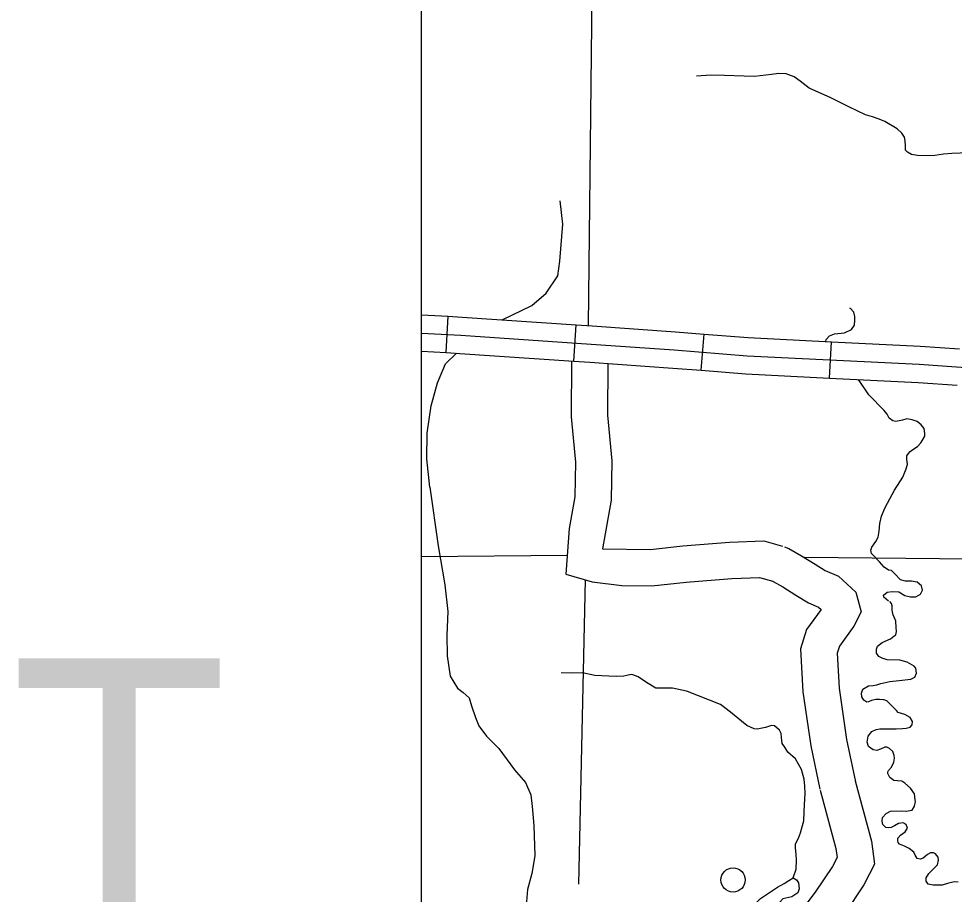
# Model space of a CAD drawing. Extents: x 22866 to 28196, y 1324810 to 1328105.
# Drawn here: x 24775.2 to 24867.7, y 1325995.6 to 1326082.2 of the extents above; entities that cross this region are included whole.
import ezdxf

# ---------------------------------------------------------------- set-up
doc = ezdxf.new("R2010")
doc.units = 0
for name, color, linetype in [('Default', 7, 'Continuous'), ('Level 31', 7, 'Continuous'), ('Level 32', 7, 'Continuous'), ('Level 35', 7, 'Continuous'), ('Level 46', 7, 'Continuous'), ('Level 5', 7, 'Continuous'), ('Level 56', 7, 'Continuous'), ('R_No Plot', 7, 'Continuous')]:
    doc.layers.add(name, color=color, linetype=linetype)

msp = doc.modelspace()

# ---------------------------------------------------------------- linework, layer by layer
at = {"layer": 'Level 31'}
msp.add_lwpolyline([(24815.021, 1326051.125), (24818.918, 1326050.909), (24831.796, 1326050.035), (24840.035, 1326049.456), (24847.245, 1326048.868), (24864.274, 1326048.038), (24880.856, 1326046.862)], dxfattribs=at)
at = {"layer": 'Level 32'}
for p, q in [((24817.458, 1326049.187), (24817.657, 1326052.782)), ((24830.082, 1326048.347), (24830.325, 1326051.94)), ((24842.698, 1326047.433), (24842.991, 1326051.021)), ((24855.406, 1326046.668), (24855.582, 1326050.264))]:
    msp.add_line(p, q, dxfattribs=at)
for points in [[(24815.021, 1326052.929), (24817.657, 1326052.782)], [(24817.657, 1326052.782), (24819.029, 1326052.706), (24830.325, 1326051.94)], [(24830.325, 1326051.94), (24831.92, 1326051.831), (24840.172, 1326051.251), (24842.991, 1326051.021)], [(24842.991, 1326051.021), (24847.362, 1326050.665), (24855.582, 1326050.264)], [(24855.582, 1326050.264), (24864.381, 1326049.835), (24868.276, 1326049.559)], [(24815.021, 1326049.322), (24817.458, 1326049.187)], [(24817.458, 1326049.187), (24818.807, 1326049.112), (24830.082, 1326048.347)], [(24830.082, 1326048.347), (24831.672, 1326048.239), (24839.899, 1326047.661), (24842.698, 1326047.433)], [(24842.698, 1326047.433), (24847.128, 1326047.071), (24855.406, 1326046.668)], [(24855.406, 1326046.668), (24864.166, 1326046.241), (24868.021, 1326045.967)]]:
    msp.add_lwpolyline(points, dxfattribs=at)
at = {"layer": 'Level 35'}
for points in [[(24855.525, 1326074.421), (24853.387, 1326075.348), (24852.478, 1326076.056), (24851.905, 1326076.494), (24851.114, 1326076.78), (24850.374, 1326076.814), (24849.666, 1326076.713), (24847.966, 1326076.528), (24846.956, 1326076.561), (24845.003, 1326076.629), (24843.64, 1326076.662), (24842.226, 1326076.561)], [(24869.139, 1326068.969), (24867.511, 1326068.911), (24866.686, 1326068.827), (24865.828, 1326068.709), (24864.952, 1326068.675), (24864.111, 1326068.709), (24863.505, 1326068.81), (24863.117, 1326069.012), (24862.932, 1326069.231), (24862.932, 1326069.653), (24862.882, 1326070.158), (24862.814, 1326070.529), (24862.545, 1326070.9), (24862.09, 1326071.338), (24860.862, 1326072.062), (24860.306, 1326072.298), (24859.649, 1326072.517), (24858.959, 1326072.719), (24858.134, 1326073.124), (24857.309, 1326073.528), (24855.525, 1326074.421)], [(24825.945, 1326053.843), (24827.36, 1326055.06), (24828.505, 1326056.779), (24828.707, 1326058.228), (24829.01, 1326061.902), (24828.741, 1326064.227)], [(24823, 1326052.437), (24825.945, 1326053.843)], [(24855.073, 1326050.482), (24855.405, 1326050.86), (24855.877, 1326051.029), (24856.87, 1326051.147), (24857.577, 1326051.484), (24857.863, 1326051.905), (24857.914, 1326052.411), (24857.914, 1326052.748), (24857.796, 1326053.186), (24857.459, 1326053.556), (24857.392, 1326053.597)], [(24855.018, 1326050.292), (24855.073, 1326050.482)], [(24815.844, 1326035.881), (24815.541, 1326038.678), (24815.574, 1326041.205), (24815.979, 1326043.901), (24816.618, 1326046.193), (24817.393, 1326048.08), (24818.477, 1326049.135)], [(24860.809, 1326043.45), (24859.277, 1326045.022), (24858.274, 1326046.528)], [(24861.129, 1326034.271), (24861.819, 1326035.552), (24862.644, 1326036.866), (24862.998, 1326037.675), (24863.116, 1326038.147), (24863.065, 1326038.619), (24863.065, 1326038.967), (24863.217, 1326039.203), (24863.385, 1326039.406), (24863.654, 1326039.591), (24864.092, 1326039.894), (24864.446, 1326040.265), (24864.614, 1326040.518), (24864.816, 1326040.905), (24864.816, 1326041.175), (24864.765, 1326041.663), (24864.479, 1326042.051), (24864.058, 1326042.371), (24863.57, 1326042.54), (24863.065, 1326042.624), (24862.627, 1326042.489), (24861.954, 1326042.371), (24861.651, 1326042.422), (24861.314, 1326042.708), (24861.112, 1326043.096), (24860.809, 1326043.45)], [(24815.844, 1326035.881), (24816.682, 1326030.074), (24817.322, 1326026.199), (24817.625, 1326023.57), (24817.524, 1326021.211), (24817.558, 1326019.179), (24817.861, 1326017.157), (24818.568, 1326015.977), (24819.14, 1326015.539), (24819.746, 1326015), (24819.982, 1326014.225), (24820.352, 1326013.079), (24820.689, 1326012.237), (24821.463, 1326011.226), (24822.675, 1326009.979), (24824.224, 1326007.889), (24825.302, 1326006.642), (24825.84, 1326005.395), (24825.975, 1326004.25), (24826.143, 1326002.362), (24826.244, 1325999.363)], [(24860.388, 1326032.276), (24860.54, 1326032.991), (24860.91, 1326033.85), (24861.129, 1326034.271)], [(24861.247, 1326024.592), (24860.759, 1326024.963), (24860.742, 1326025.182), (24861.095, 1326025.485), (24861.601, 1326025.553), (24862.257, 1326025.502), (24862.863, 1326025.132), (24863.402, 1326024.997), (24863.941, 1326025.014), (24864.395, 1326025.283), (24864.597, 1326025.671), (24864.513, 1326026.092), (24864.058, 1326026.463), (24863.52, 1326026.547), (24862.93, 1326026.547), (24862.409, 1326026.699), (24861.87, 1326027.288), (24861.533, 1326027.609), (24861.23, 1326027.642), (24860.809, 1326027.962), (24860.338, 1326028.468), (24859.766, 1326029.091), (24859.547, 1326029.311), (24859.479, 1326029.614), (24859.597, 1326029.917), (24859.968, 1326030.49), (24860.22, 1326030.911), (24860.304, 1326031.501), (24860.388, 1326032.276)], [(24864.01, 1326017.457), (24863.941, 1326017.943), (24863.772, 1326018.129), (24863.082, 1326018.533), (24862.358, 1326018.752), (24861.095, 1326018.769), (24860.624, 1326018.921), (24860.271, 1326019.106), (24860.035, 1326019.443), (24860.052, 1326019.814), (24860.136, 1326020.134), (24860.607, 1326020.504), (24861.432, 1326020.858), (24861.752, 1326021.111), (24861.954, 1326021.246), (24862.038, 1326021.566), (24862.005, 1326021.987), (24861.954, 1326022.594), (24861.718, 1326023.15), (24861.685, 1326023.184), (24861.601, 1326023.689), (24861.584, 1326024.11), (24861.516, 1326024.346), (24861.365, 1326024.549)], [(24852.038, 1326008.974), (24851.264, 1326009.648), (24850.961, 1326010.12), (24850.725, 1326010.49), (24850.658, 1326011.097), (24850.624, 1326011.468), (24850.456, 1326011.805), (24849.951, 1326012.243), (24849.648, 1326012.276), (24849.075, 1326012.074), (24848.234, 1326011.906), (24847.931, 1326011.939), (24847.224, 1326012.276), (24846.685, 1326012.715), (24845.607, 1326013.591), (24844.597, 1326014.366), (24841.331, 1326015.647), (24841.23, 1326015.68), (24839.85, 1326015.984), (24839.143, 1326015.984), (24838.2, 1326015.984), (24837.291, 1326016.523), (24836.449, 1326017.096), (24835.944, 1326017.298), (24835.776, 1326017.332), (24835.338, 1326017.23), (24835.035, 1326017.163), (24834.294, 1326017.129), (24833.554, 1326017.163), (24832.173, 1326017.23), (24830.961, 1326017.5), (24829.884, 1326017.466), (24828.84, 1326017.5)], [(24858.705, 1326015.876), (24859.26, 1326016.213), (24859.715, 1326016.246), (24860.085, 1326016.314), (24860.489, 1326016.432), (24861.365, 1326016.634), (24862.291, 1326016.718), (24863.436, 1326016.853), (24863.856, 1326017.072), (24864.01, 1326017.457)], [(24859.21, 1326011.232), (24859.597, 1326011.68), (24860.001, 1326011.865), (24860.372, 1326011.933), (24860.86, 1326011.95), (24861.297, 1326011.95), (24861.988, 1326011.933), (24862.611, 1326011.983), (24862.981, 1326012.017), (24863.385, 1326012.101), (24863.587, 1326012.337), (24863.604, 1326012.674), (24863.385, 1326013.078), (24862.846, 1326013.348), (24862.51, 1326013.449), (24862.19, 1326013.55), (24862.021, 1326013.753), (24861.702, 1326014.09), (24861.348, 1326014.46), (24861.062, 1326014.713), (24860.759, 1326014.814), (24860.355, 1326014.831), (24859.984, 1326014.831), (24859.563, 1326014.747), (24859.244, 1326014.612), (24859.075, 1326014.578), (24858.806, 1326014.78), (24858.604, 1326015.101), (24858.553, 1326015.471), (24858.705, 1326015.876)], [(24861.432, 1326003.784), (24862.493, 1326003.818), (24862.981, 1326003.784), (24863.57, 1326003.885), (24863.806, 1326004.289), (24863.907, 1326004.744), (24863.89, 1326004.913), (24863.806, 1326005.503), (24863.419, 1326006.075), (24862.846, 1326006.564), (24862.56, 1326006.749), (24862.122, 1326006.783), (24861.769, 1326006.834), (24861.365, 1326007.137), (24861.18, 1326007.525), (24861.163, 1326007.676), (24861.247, 1326007.811), (24861.516, 1326008.131), (24861.769, 1326008.654), (24861.836, 1326009.041), (24861.803, 1326009.311), (24861.668, 1326009.698), (24861.348, 1326010.002), (24861.062, 1326010.136), (24860.86, 1326010.136), (24860.439, 1326009.934), (24860.085, 1326009.799), (24859.732, 1326009.867), (24859.244, 1326010.204), (24859.126, 1326010.625), (24859.21, 1326011.232)], [(24851.789, 1325997.202), (24852.106, 1325998.055), (24852.139, 1325998.931), (24852.106, 1325999.537), (24852.038, 1326000.178), (24852.038, 1326000.548), (24852.341, 1326001.121), (24852.51, 1326001.661), (24852.712, 1326002.368), (24852.846, 1326002.84), (24852.88, 1326003.716), (24852.914, 1326004.424), (24852.981, 1326005.536), (24852.947, 1326006.278), (24852.88, 1326006.952), (24852.611, 1326007.929), (24852.038, 1326008.974)], [(24868.116, 1325996.757), (24867.728, 1325996.791), (24867.089, 1325996.639), (24866.55, 1325996.454), (24866.095, 1325996.454), (24865.641, 1325996.471), (24865.17, 1325996.572), (24864.951, 1325996.858), (24864.951, 1325997.178), (24865.22, 1325997.617), (24865.641, 1325998.038), (24866.095, 1325998.493), (24866.18, 1325998.931), (24866.146, 1325999.234), (24865.877, 1325999.554), (24865.675, 1325999.655), (24865.405, 1325999.655), (24865.102, 1325999.504), (24864.866, 1325999.302), (24864.664, 1325999.15), (24864.361, 1325999.032), (24864.058, 1325999.099), (24863.89, 1325999.42), (24863.739, 1325999.723), (24863.267, 1326000.11), (24862.829, 1326000.313), (24862.324, 1326000.532), (24862.19, 1326000.7), (24862.173, 1326000.902), (24862.156, 1326001.105), (24862.425, 1326001.408), (24862.88, 1326001.745), (24863.099, 1326002.099), (24862.998, 1326002.486), (24862.678, 1326002.638), (24862.223, 1326002.571), (24861.819, 1326002.335), (24861.483, 1326002.183), (24861.23, 1326002.149), (24860.978, 1326002.183), (24860.675, 1326002.486), (24860.607, 1326002.806), (24860.641, 1326003.16), (24860.994, 1326003.565), (24861.432, 1326003.784)], [(24826.244, 1325999.363), (24825.938, 1325997.631), (24825.5, 1325996.047), (24825.399, 1325994.834), (24825.298, 1325993.283), (24825.096, 1325991.059), (24825.096, 1325989.037), (24825.366, 1325987.217), (24825.803, 1325984.656), (24825.77, 1325983.645), (24825.669, 1325982.6)], [(24846.234, 1325992.696), (24847.109, 1325993.731), (24848.557, 1325995.146), (24849.567, 1325995.82), (24850.24, 1325996.259), (24850.914, 1325996.629), (24851.385, 1325996.933), (24851.789, 1325997.202), (24852.126, 1325997), (24852.328, 1325996.697), (24852.395, 1325996.09), (24852.261, 1325995.719), (24851.655, 1325995.315), (24850.779, 1325995.113), (24850.072, 1325994.338), (24849.197, 1325992.99), (24848.49, 1325991.743)]]:
    msp.add_lwpolyline(points, dxfattribs=at)
at = {"layer": 'Level 46'}
for points in [[(24829.863, 1326048.362), (24829.831, 1326042.823), (24830.245, 1326038.338), (24830.18, 1326034.909), (24829.636, 1326031.776), (24829.296, 1326027.241)], [(24833.462, 1326048.114), (24833.433, 1326042.978), (24833.849, 1326038.47), (24833.775, 1326034.565), (24832.941, 1326029.765)], [(24832.941, 1326029.765), (24837.65, 1326029.706), (24840.882, 1326030.043), (24845.507, 1326030.429), (24848.905, 1326030.544), (24850.746, 1326030.029)], [(24850.93, 1326029.967), (24851.386, 1326029.784), (24852.636, 1326029.081), (24853.984, 1326028.228), (24854.958, 1326027.619), (24856.298, 1326027.067), (24858.016, 1326025.455), (24858.538, 1326023.54), (24857.817, 1326022.096), (24856.382, 1326020.137), (24856.155, 1326019.417), (24856.34, 1326015.952), (24857.08, 1326010.901), (24857.968, 1326006.708)], [(24829.296, 1326027.241), (24831.915, 1326026.48), (24834.853, 1326026.14), (24837.815, 1326026.103), (24841.218, 1326026.458), (24845.718, 1326026.833), (24848.471, 1326026.926), (24849.777, 1326026.562)], [(24849.592, 1326026.624), (24849.827, 1326026.53), (24850.79, 1326025.988), (24852.068, 1326025.18), (24853.306, 1326024.406), (24854.316, 1326023.989), (24854.568, 1326023.753), (24853.127, 1326021.787), (24852.524, 1326019.877), (24852.753, 1326015.594), (24853.534, 1326010.267), (24854.445, 1326005.963)], [(24857.944, 1326006.805), (24859.566, 1326000.808), (24859.862, 1325998.533), (24858.794, 1325996.492), (24856.913, 1325993.667), (24854.811, 1325990.906), (24854.143, 1325989.264), (24853.462, 1325987.566)], [(24854.468, 1326005.866), (24856.027, 1326000.102), (24856.145, 1325999.195), (24855.692, 1325998.33), (24853.979, 1325995.758), (24851.657, 1325992.707), (24850.804, 1325990.613), (24850.444, 1325989.715)]]:
    msp.add_lwpolyline(points, dxfattribs=at)
at = {"layer": 'Level 5'}
for points in [[(24832.297, 1326123.519), (24831.513, 1326051.86)], [(24829.434, 1326029.088), (24815.021, 1326028.965)], [(24959.825, 1326027.838), (24852.926, 1326028.891)], [(24831.213, 1326026.684), (24830.572, 1325996.567)]]:
    msp.add_lwpolyline(points, dxfattribs=at)
at = {"layer": 'Level 56'}
msp.add_circle((24845.857, 1325996.983), 1.2, dxfattribs=at)
at = {"layer": 'R_No Plot'}
msp.add_lwpolyline([(24815.021, 1326581.622), (26086.714, 1326581.622), (26086.714, 1325755.521), (24815.021, 1325755.521)], close=True, dxfattribs=at)
msp.add_lwpolyline([(24815.021, 1326581.622), (26086.714, 1326581.622), (26086.714, 1325755.521), (24815.021, 1325755.521)], close=True, dxfattribs=at)

# ---------------------------------------------------------------- texts
at = {"layer": 'Default'}
msp.add_text('T', height=26.299, dxfattribs=at).set_placement((24774.371, 1325992.612))

doc.saveas('drawing.dxf')
